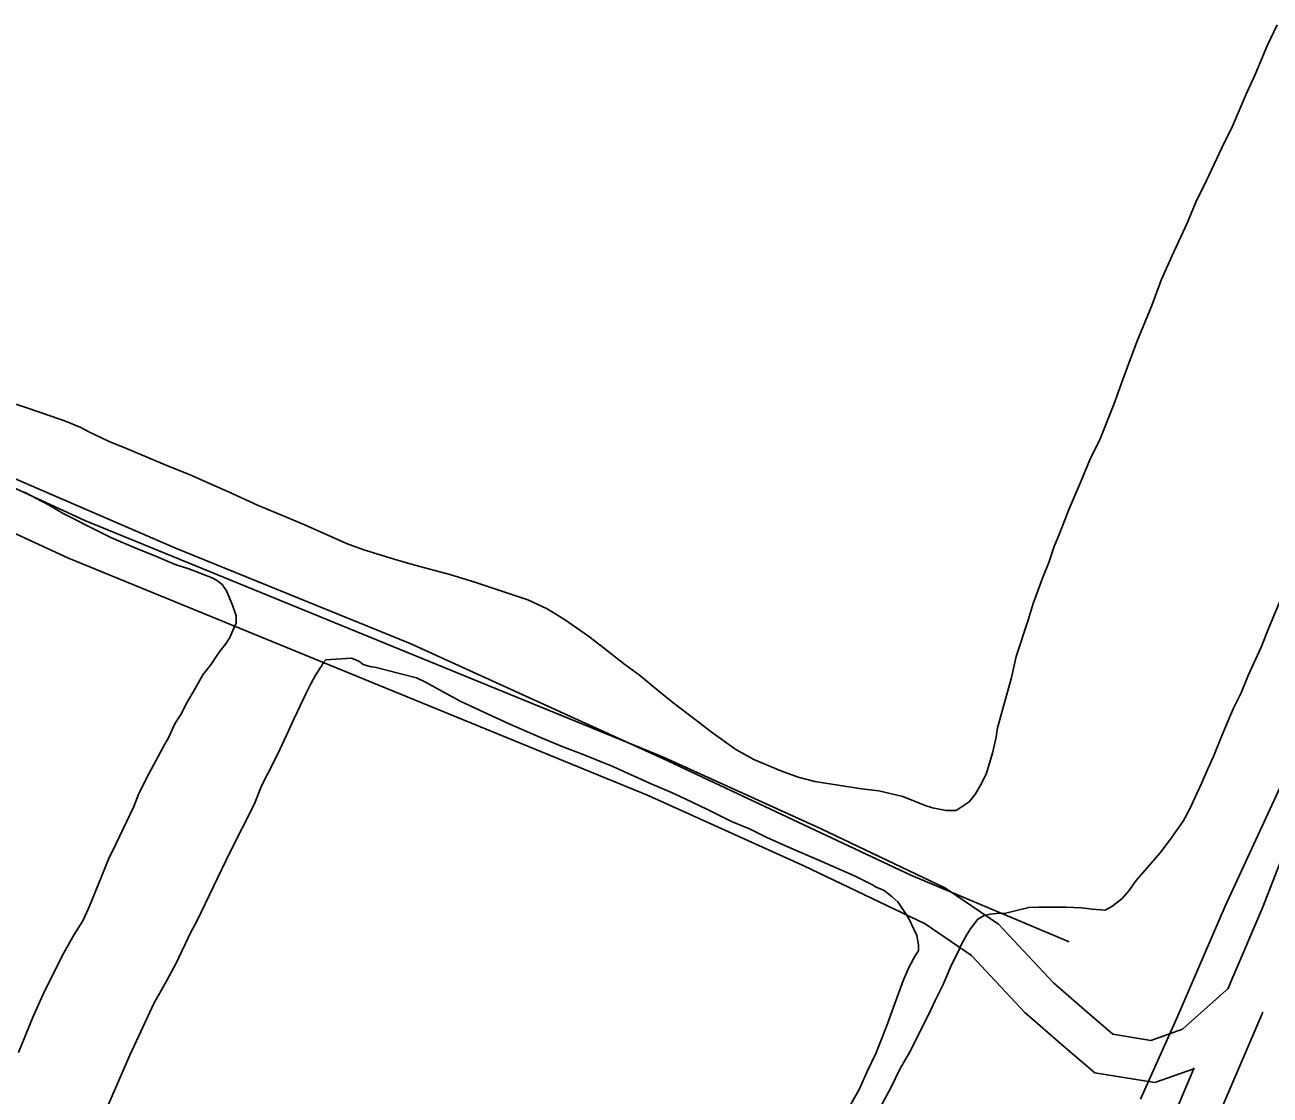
# Model space of a CAD drawing. Extents: x 3567028 to 3605064, y 510945 to 536587.
# Drawn here: x 3588617 to 3589525, y 519421 to 520201 of the extents above; entities that cross this region are included whole.
import ezdxf

# ---------------------------------------------------------------- set-up
doc = ezdxf.new("R2010")
doc.units = 0
for name, color, linetype in [('V-ROAD-CNTR', 7, 'Continuous'), ('V-SITE-VEGE', 7, 'Continuous'), ('V-TOPO-SHOR', 7, 'Continuous')]:
    doc.layers.add(name, color=color, linetype=linetype)

msp = doc.modelspace()

# ---------------------------------------------------------------- linework, layer by layer
at = {"layer": 'V-ROAD-CNTR'}
for points in [[(3589374.23, 519456.58), (3589346.28, 519480.84), (3589307.34, 519522.26), (3589273.44, 519545.33), (3589185.12, 519587.67), (3589071.41, 519639.1), (3588648.89, 519812.08), (3588233.76, 520003.5), (3588204.83, 520029.53), (3588211.83, 520056.04), (3588222.82, 520072.27)], [(3589391.49, 519481.32), (3589367.09, 519502.5), (3589326.94, 519545.21), (3589288.45, 519571.4), (3589197.79, 519614.86), (3589083.28, 519666.65), (3588660.86, 519839.59), (3588250.45, 520028.85), (3588238.51, 520039.58), (3588239.53, 520043.44), (3588247.66, 520055.45)], [(3589666.6, 519810.69), (3589651.22, 519794.51), (3589635.73, 519778.54), (3589620.08, 519762.72), (3589603.52, 519746.33), (3589598.81, 519740.27), (3589594.72, 519734.63), (3589590.82, 519728.87), (3589587.11, 519722.98), (3589583.59, 519716.97), (3589580.28, 519710.85), (3589577.17, 519704.62), (3589574.27, 519698.29), (3589571.58, 519691.87), (3589569.11, 519685.37), (3589567.03, 519679.3), (3589519.54, 519557.08), (3589497.2, 519504.8), (3589494.16, 519497.69)], [(3589494.93, 519498.76), (3589461.23, 519468.7), (3589438.12, 519460.46), (3589410.32, 519464.98), (3589391.49, 519481.32)], [(3589519.64, 519480.97), (3589488.37, 519407.78), (3589415.5, 519229.16), (3589361.64, 519095.22), (3589280.89, 518896.91), (3589268.36, 518864.8), (3589267.64, 518862), (3589266.96, 518858.64), (3589266.44, 518855.25), (3589266.09, 518851.84), (3589265.91, 518848.41), (3589265.9, 518844.99), (3589266.06, 518841.56), (3589266.39, 518838.14), (3589266.89, 518834.75), (3589267.56, 518831.39), (3589268.39, 518828.06), (3589269.39, 518824.78), (3589270.67, 518821.2)], [(3589469.41, 519439.77), (3589440.93, 519429.61), (3589397.1, 519436.73), (3589374.23, 519456.58)], [(3589469.67, 519440.37), (3589460.68, 519419.34), (3589387.69, 519240.42), (3589333.83, 519106.48), (3589253.02, 518908.02), (3589239.75, 518874), (3589238.39, 518868.72), (3589237.41, 518863.9), (3589236.67, 518859.04), (3589236.17, 518854.15), (3589235.92, 518849.24), (3589235.9, 518844.32), (3589236.13, 518839.41), (3589236.6, 518834.52), (3589237.32, 518829.65), (3589238.27, 518824.83), (3589239.47, 518820.06), (3589240.9, 518815.35), (3589242.43, 518811.08)]]:
    msp.add_lwpolyline(points, dxfattribs=at)
at = {"layer": 'V-SITE-VEGE'}
for p, q in [((3589522.82, 520185.79), (3589530.16, 520201.11)), ((3589514.09, 520165.05), (3589522.82, 520185.79)), ((3589507.66, 520150.63), (3589514.09, 520165.05)), ((3589497.55, 520127.19), (3589507.66, 520150.63)), ((3589489.75, 520111.42), (3589497.55, 520127.19)), ((3589478.73, 520087.54), (3589489.75, 520111.42)), ((3589470.94, 520071.77), (3589478.73, 520087.54)), ((3589464.51, 520056.44), (3589470.94, 520071.77)), ((3589453.49, 520033.01), (3589464.51, 520056.44)), ((3589445.68, 520014.98), (3589453.49, 520033.01)), ((3589438.77, 519996.49), (3589445.68, 520014.98)), ((3589427.74, 519969.89), (3589438.77, 519996.49)), ((3589417.6, 519942.38), (3589427.74, 519969.89)), ((3589411.15, 519924.34), (3589417.6, 519942.38)), ((3588603.71, 519926.77), (3588617.69, 519922.16)), ((3588617.69, 519922.16), (3588636.18, 519915.7)), ((3589401.03, 519899.1), (3589411.15, 519924.34)), ((3588636.18, 519915.7), (3588646.56, 519912.01)), ((3588646.56, 519912.01), (3588657.83, 519907.41)), ((3588657.83, 519907.41), (3588663.68, 519904.2)), ((3588663.68, 519904.2), (3588678.56, 519897.32)), ((3588678.56, 519897.32), (3588691.18, 519892.26)), ((3589393.69, 519883.78), (3589401.03, 519899.1)), ((3588691.18, 519892.26), (3588722.28, 519878.93)), ((3588722.28, 519878.93), (3588737.61, 519872.95)), ((3589387.25, 519868.45), (3589393.69, 519883.78)), ((3588737.61, 519872.95), (3588751.58, 519866.52)), ((3589378.52, 519848.16), (3589387.25, 519868.45)), ((3588634.24, 519851.17), (3588616.68, 519860.33)), ((3588751.58, 519866.52), (3588765.55, 519860.55)), ((3588765.55, 519860.55), (3588786.74, 519850.91)), ((3588645.05, 519844.77), (3588634.24, 519851.17)), ((3588786.74, 519850.91), (3588800.71, 519844.93)), ((3588668.48, 519832.85), (3588645.05, 519844.77)), ((3588800.71, 519844.93), (3588820.55, 519836.66)), ((3589371.62, 519830.58), (3589378.52, 519848.16)), ((3588679.74, 519827.34), (3588668.48, 519832.85)), ((3588820.55, 519836.66), (3588833.17, 519831.15)), ((3588833.17, 519831.15), (3588851.65, 519822.88)), ((3588686.96, 519824.13), (3588679.74, 519827.34)), ((3588700.93, 519818.16), (3588686.96, 519824.13)), ((3588851.65, 519822.88), (3588864.27, 519818.27)), ((3589367.48, 519820.66), (3589371.62, 519830.58)), ((3588711.3, 519814.02), (3588700.93, 519818.16)), ((3588726.62, 519807.58), (3588711.3, 519814.02)), ((3588864.27, 519818.27), (3588886.38, 519811.33)), ((3589363.78, 519808.94), (3589367.48, 519820.66)), ((3588736.55, 519804.35), (3588726.62, 519807.58)), ((3588753.68, 519797.9), (3588736.55, 519804.35)), ((3588886.38, 519811.33), (3588901.27, 519807.16)), ((3588901.27, 519807.16), (3588926.99, 519800.2)), ((3589359.18, 519797.66), (3589363.78, 519808.94)), ((3588756.84, 519796.07), (3588753.68, 519797.9)), ((3588760.88, 519792.88), (3588756.84, 519796.07)), ((3588926.99, 519800.2), (3588945.04, 519794.65)), ((3589352.27, 519779.17), (3589359.18, 519797.66)), ((3588764.02, 519788.33), (3588760.88, 519792.88)), ((3588768.46, 519777.9), (3588764.02, 519788.33)), ((3588945.04, 519794.65), (3588983.83, 519781.73)), ((3588771.12, 519770.2), (3588768.46, 519777.9)), ((3588983.83, 519781.73), (3588997.8, 519775.3)), ((3589348.57, 519766.99), (3589352.27, 519779.17)), ((3589533.75, 519784.76), (3589524.55, 519762.67)), ((3588771.09, 519764.78), (3588771.12, 519770.2)), ((3588997.8, 519775.3), (3589010.4, 519767.53)), ((3589010.4, 519767.53), (3589027.95, 519755.2)), ((3588766.49, 519754.41), (3588768.79, 519759.36)), ((3588768.79, 519759.36), (3588771.09, 519764.78)), ((3589339.8, 519740.38), (3589348.57, 519766.99)), ((3589524.55, 519762.67), (3589518.57, 519747.34)), ((3588758.73, 519743.61), (3588763.29, 519749.46)), ((3588763.29, 519749.46), (3588766.49, 519754.41)), ((3589027.95, 519755.2), (3589038.74, 519746.99)), ((3588752.34, 519734.16), (3588758.73, 519743.61)), ((3589038.74, 519746.99), (3589054.48, 519734.67)), ((3589336.53, 519725.03), (3589339.8, 519740.38)), ((3589518.57, 519747.34), (3589508.94, 519726.61)), ((3588746.86, 519726.97), (3588752.34, 519734.16)), ((3588832.03, 519731.69), (3588828.82, 519726.29)), ((3588833.39, 519733.49), (3588832.03, 519731.69)), ((3588834.77, 519736.19), (3588833.39, 519733.49)), ((3588836.59, 519737.99), (3588834.77, 519736.19)), ((3588855.14, 519739.22), (3588836.59, 519737.99)), ((3588860.54, 519736.92), (3588855.14, 519739.22)), ((3588863.69, 519734.63), (3588860.54, 519736.92)), ((3588868.66, 519733.24), (3588863.69, 519734.63)), ((3588873.17, 519732.31), (3588868.66, 519733.24)), ((3588890.32, 519728.12), (3588873.17, 519732.31)), ((3589054.48, 519734.67), (3589065.28, 519726.91)), ((3588740, 519714.81), (3588746.86, 519726.97)), ((3588828.82, 519726.29), (3588825.62, 519720.43)), ((3588902.51, 519724.87), (3588890.32, 519728.12)), ((3588909.26, 519721.66), (3588902.51, 519724.87)), ((3589065.28, 519726.91), (3589079.21, 519715.06)), ((3589329.11, 519698.86), (3589336.53, 519725.03)), ((3589508.94, 519726.61), (3589503.87, 519713.98)), ((3588735.42, 519707.15), (3588740, 519714.81)), ((3588821.95, 519713.22), (3588813.23, 519694.75)), ((3588825.62, 519720.43), (3588821.95, 519713.22)), ((3588934.49, 519707.92), (3588909.26, 519721.66)), ((3589079.21, 519715.06), (3589089.55, 519706.85)), ((3589503.87, 519713.98), (3589498.37, 519702.72)), ((3588730.84, 519698.14), (3588735.42, 519707.15)), ((3588954.77, 519698.29), (3588934.49, 519707.92)), ((3589089.55, 519706.85), (3589105.74, 519694.53)), ((3588726.73, 519691.84), (3588730.84, 519698.14)), ((3588970.09, 519691.4), (3588954.77, 519698.29)), ((3589326.33, 519688.48), (3589329.11, 519698.86)), ((3589498.37, 519702.72), (3589491.94, 519687.85)), ((3588721.68, 519681.03), (3588726.73, 519691.84)), ((3588809.56, 519686.64), (3588803.14, 519673.12)), ((3588813.23, 519694.75), (3588809.56, 519686.64)), ((3588993.08, 519681.29), (3588970.09, 519691.4)), ((3589105.74, 519694.53), (3589117.43, 519685.41)), ((3589325.38, 519681.71), (3589326.33, 519688.48)), ((3589491.94, 519687.85), (3589488.72, 519679.73)), ((3588718.02, 519674.72), (3588721.68, 519681.03)), ((3589008.86, 519674.86), (3588993.08, 519681.29)), ((3589117.43, 519685.41), (3589135.43, 519672.62)), ((3589322.58, 519669.97), (3589325.38, 519681.71)), ((3589488.72, 519679.73), (3589483.66, 519667.56)), ((3588707.48, 519654.91), (3588718.02, 519674.72)), ((3588803.14, 519673.12), (3588798.55, 519663.66)), ((3589024.19, 519668.87), (3589008.86, 519674.86)), ((3589045.83, 519660.13), (3589024.19, 519668.87)), ((3589135.43, 519672.62), (3589148.49, 519665.3)), ((3589317.96, 519654.63), (3589322.58, 519669.97)), ((3588798.55, 519663.66), (3588789.84, 519646.54)), ((3589071.97, 519648.2), (3589045.83, 519660.13)), ((3589148.49, 519665.3), (3589168.33, 519657.02)), ((3589483.66, 519667.56), (3589479.53, 519658.54)), ((3588700.15, 519640.49), (3588707.48, 519654.91)), ((3589168.33, 519657.02), (3589180.95, 519652.42)), ((3589180.95, 519652.42), (3589193.14, 519649.17)), ((3589313.83, 519646.52), (3589317.96, 519654.63)), ((3589479.53, 519658.54), (3589474.93, 519647.73)), ((3588696.47, 519631.02), (3588700.15, 519640.49)), ((3588789.84, 519646.54), (3588784.32, 519632.56)), ((3589088.65, 519641.3), (3589071.97, 519648.2)), ((3589098.56, 519636.71), (3589088.65, 519641.3)), ((3589193.14, 519649.17), (3589227.01, 519643.96)), ((3589227.01, 519643.96), (3589239.66, 519642.52)), ((3589239.66, 519642.52), (3589257.26, 519638.32)), ((3589310.17, 519640.22), (3589313.83, 519646.52)), ((3589471.72, 519640.96), (3589466.21, 519628.8)), ((3589474.93, 519647.73), (3589471.72, 519640.96)), ((3588784.32, 519632.56), (3588766.45, 519597.42)), ((3589114.78, 519628.91), (3589098.56, 519636.71)), ((3589257.26, 519638.32), (3589273.49, 519631.88)), ((3589273.49, 519631.88), (3589278.9, 519630.04)), ((3589296.07, 519628.11), (3589305.61, 519634.37)), ((3589305.61, 519634.37), (3589310.17, 519640.22)), ((3588683.62, 519603.98), (3588696.47, 519631.02)), ((3589132.35, 519620.2), (3589114.78, 519628.91)), ((3589278.9, 519630.04), (3589288.84, 519628.16)), ((3589288.84, 519628.16), (3589296.07, 519628.11)), ((3589466.21, 519628.8), (3589461.63, 519620.24)), ((3589145.43, 519614.69), (3589132.35, 519620.2)), ((3589157.59, 519608.72), (3589145.43, 519614.69)), ((3589461.63, 519620.24), (3589452.5, 519607.19)), ((3589173.82, 519601.38), (3589157.59, 519608.72)), ((3589452.5, 519607.19), (3589444.75, 519597.3)), ((3588678.12, 519592.72), (3588683.62, 519603.98)), ((3588766.45, 519597.42), (3588742.59, 519547.85)), ((3589196.35, 519591.73), (3589173.82, 519601.38)), ((3589444.75, 519597.3), (3589427.43, 519577.08)), ((3588673.06, 519580.54), (3588678.12, 519592.72)), ((3589222.5, 519580.24), (3589196.35, 519591.73)), ((3588663.4, 519556.65), (3588673.06, 519580.54)), ((3589235.11, 519573.83), (3589222.5, 519580.24)), ((3589427.43, 519577.08), (3589421.95, 519569.42)), ((3589237.36, 519572.46), (3589235.11, 519573.83)), ((3589243.68, 519569.7), (3589237.36, 519572.46)), ((3589249.52, 519565.14), (3589243.68, 519569.7)), ((3589421.95, 519569.42), (3589416.93, 519563.58)), ((3589253.56, 519561.49), (3589249.52, 519565.14)), ((3589258.48, 519554.23), (3589253.56, 519561.49)), ((3589416.93, 519563.58), (3589409.66, 519558.21)), ((3588659.27, 519547.64), (3588663.4, 519556.65)), ((3589261.61, 519549.23), (3589258.48, 519554.23)), ((3589316.48, 519551.62), (3589311.94, 519548.94)), ((3589321.01, 519552.49), (3589316.48, 519551.62)), ((3589325.54, 519552.91), (3589321.01, 519552.49)), ((3589332.32, 519553.32), (3589325.54, 519552.91)), ((3589338.21, 519554.64), (3589332.32, 519553.32)), ((3589349.07, 519557.27), (3589338.21, 519554.64)), ((3589356.31, 519557.67), (3589349.07, 519557.27)), ((3589376.2, 519557.54), (3589356.31, 519557.67)), ((3589387.5, 519557.01), (3589376.2, 519557.54)), ((3589395.18, 519556.05), (3589387.5, 519557.01)), ((3589404.67, 519555.53), (3589395.18, 519556.05)), ((3589409.66, 519558.21), (3589404.67, 519555.53)), ((3588652.87, 519537.73), (3588659.27, 519547.64)), ((3588742.59, 519547.85), (3588738.01, 519539.29)), ((3589265.18, 519541.52), (3589261.61, 519549.23)), ((3589267.41, 519536.98), (3589265.18, 519541.52)), ((3589306.93, 519542.64), (3589303.73, 519537.24)), ((3589311.94, 519548.94), (3589306.93, 519542.64)), ((3588645.54, 519524.22), (3588652.87, 519537.73)), ((3588738.01, 519539.29), (3588727, 519516.31)), ((3589268.72, 519530.19), (3589267.41, 519536.98)), ((3589303.73, 519537.24), (3589299.6, 519529.58)), ((3588631.33, 519496.29), (3588645.54, 519524.22)), ((3589261.82, 519513.97), (3589266.4, 519522.52)), ((3589266.4, 519522.52), (3589268.69, 519525.67)), ((3589268.69, 519525.67), (3589268.72, 519530.19)), ((3589297.77, 519525.53), (3589292.72, 519515.62)), ((3589299.6, 519529.58), (3589297.77, 519525.53)), ((3588727, 519516.31), (3588719.22, 519501.9)), ((3589257.69, 519504.5), (3589261.82, 519513.97)), ((3589292.72, 519515.62), (3589286.75, 519501.19)), ((3589250.32, 519484.66), (3589257.69, 519504.5)), ((3588623.07, 519477.81), (3588631.33, 519496.29)), ((3588719.22, 519501.9), (3588711.43, 519487.94)), ((3589286.75, 519501.19), (3589280.79, 519489.48)), ((3588711.43, 519487.94), (3588693.54, 519449.63)), ((3589280.79, 519489.48), (3589276.2, 519479.56)), ((3588612.49, 519451.66), (3588623.07, 519477.81)), ((3589245.25, 519470.68), (3589250.32, 519484.66)), ((3589276.2, 519479.56), (3589261.99, 519451.63)), ((3589237.42, 519450.84), (3589245.25, 519470.68)), ((3589231.46, 519438.22), (3589237.42, 519450.84)), ((3589261.99, 519451.63), (3589255.12, 519439.47)), ((3588693.54, 519449.63), (3588673.32, 519403.21)), ((3589225.49, 519424.7), (3589231.46, 519438.22)), ((3589255.12, 519439.47), (3589248.71, 519426.41)), ((3589214.05, 519404.43), (3589225.49, 519424.7)), ((3589248.71, 519426.41), (3589237.25, 519405.24))]:
    msp.add_line(p, q, dxfattribs=at)
at = {"layer": 'V-TOPO-SHOR'}
for points in [[(3589378.52, 519532.36), (3589263.14, 519580.96), (3589082.66, 519665.7), (3588898.05, 519749.86), (3588726.45, 519819.8), (3588529.99, 519904.55), (3588344.78, 519978.64), (3588243.6, 520024.87)], [(3589700.71, 519879.01), (3589648.6, 519837.02), (3589603.59, 519798.57), (3589587.6, 519781.42), (3589547.29, 519677.27), (3589492.18, 519558.34), (3589457.81, 519478.45), (3589430.54, 519417.51)]]:
    msp.add_lwpolyline(points, dxfattribs=at)

doc.saveas('drawing.dxf')
